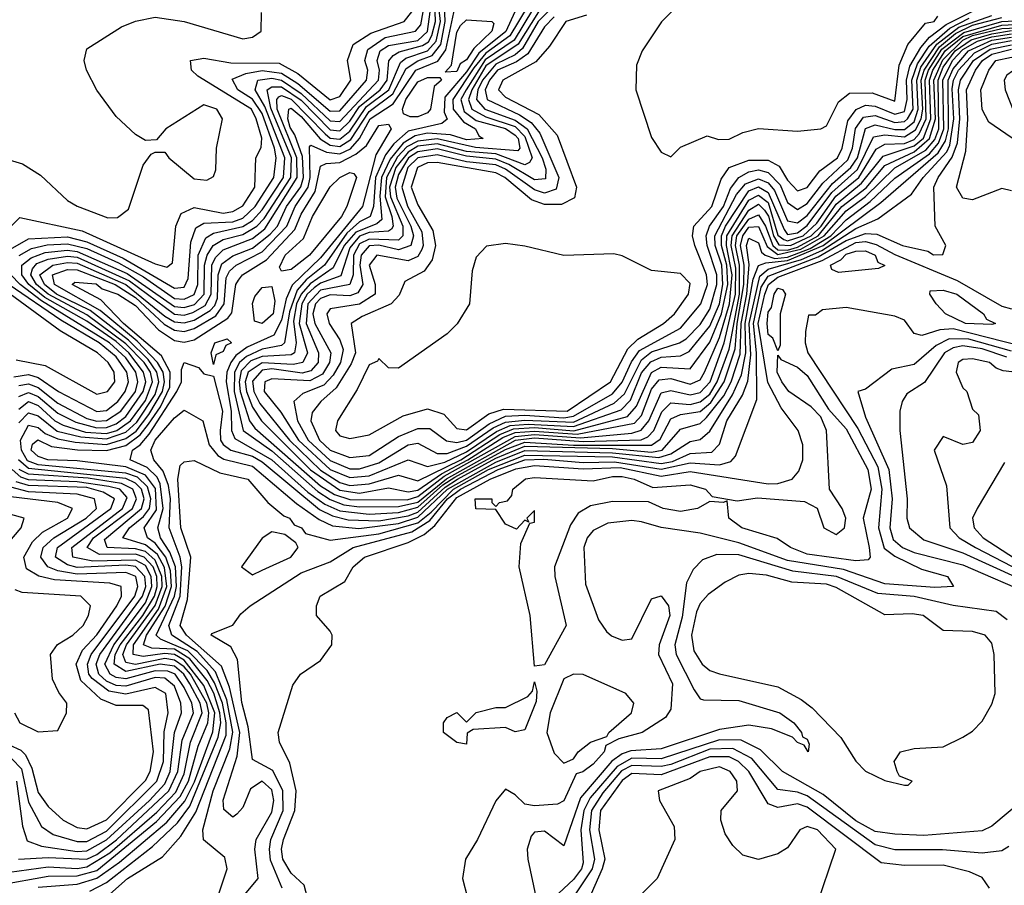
# Model space of a CAD drawing. Header units: inches. Extents: x 2348341 to 2479810, y 460419 to 613669.
# Tile 611 of 656: x 2444632 to 2446655, y 572196 to 573974. Entities that reach past the tile are written whole.
import ezdxf

# ---------------------------------------------------------------- set-up
doc = ezdxf.new("R2010")
doc.units = ezdxf.units.IN
doc.header["$MEASUREMENT"] = 0
doc.layers.add('C4547', color=7, linetype='Continuous')

msp = doc.modelspace()

# ---------------------------------------------------------------- linework, layer by layer
at = {"layer": 'C4547', "color": 2}
for points, elevation in [([(2445796.7, 573983.3), (2445754, 573970), (2445720.7, 573919.3), (2445692.8, 573887.2), (2445624.7, 573850), (2445615.6, 573830), (2445630, 573814.6), (2445699, 573779), (2445736.5, 573736.5), (2445776.4, 573630), (2445771.8, 573608.2), (2445745.5, 573594.5), (2445710, 573594.1), (2445683.7, 573603.7), (2445628.8, 573650), (2445610, 573659.6), (2445490, 573680.4), (2445470, 573679.6), (2445449.1, 573670), (2445436, 573630), (2445450, 573593.4), (2445481.1, 573541.1), (2445486.1, 573510), (2445479.3, 573480.7), (2445462.7, 573457.3), (2445423.6, 573436.4), (2445411.7, 573408.3), (2445395.3, 573390), (2445335.4, 573364.6), (2445313.1, 573350), (2445322, 573290), (2445312.9, 573267.1), (2445281.9, 573218.1), (2445250.3, 573190), (2445232.9, 573167.1), (2445230.3, 573149.8), (2445247.8, 573110), (2445270, 573089.6), (2445310, 573074.4), (2445350, 573078.7), (2445410, 573117.6), (2445450, 573134.4), (2445474.4, 573134.4), (2445509, 573109), (2445530, 573105.3), (2445550, 573110.6), (2445596.4, 573143.6), (2445630, 573159.3), (2445670, 573161.6), (2445750, 573156), (2445770, 573159.6), (2445850, 573205.7), (2445870, 573229.3), (2445888.9, 573271.1), (2445905.7, 573294.3), (2445990, 573340.6), (2446031.7, 573390), (2446045.6, 573430), (2446043.4, 573450), (2446019.4, 573510), (2446014.8, 573530), (2446017.2, 573550), (2446054.3, 573590), (2446073.5, 573646.5), (2446089.9, 573670.1), (2446130, 573685.5), (2446170, 573685.3), (2446192.8, 573672.8), (2446210, 573644.6), (2446230, 573622.7), (2446250, 573629.2), (2446276.5, 573663.5), (2446312.7, 573690), (2446322.2, 573710), (2446333.9, 573766.1), (2446350.8, 573789.2), (2446370, 573798.1), (2446390, 573796.1), (2446430, 573779.6), (2446450, 573785.4), (2446455.8, 573810), (2446454, 573850), (2446461.4, 573878.6), (2446483.5, 573916.5), (2446501.9, 573938.1), (2446535.8, 573964.1), (2446650, 574022)], 66), ([(2444630, 573173.7), (2444650, 573189.5), (2444670, 573181.4), (2444703.7, 573150), (2444721, 573141), (2444767, 573127), (2444810, 573124.3), (2444831.1, 573130), (2444859.3, 573150), (2444890, 573191.9), (2444904.8, 573230), (2444900.3, 573250), (2444887.2, 573270), (2444850, 573308.3), (2444770, 573367.4), (2444689.9, 573410), (2444666.1, 573430), (2444654.5, 573450), (2444657.7, 573462.3), (2444666.7, 573473.3), (2444690, 573482.3), (2444730, 573488.2), (2444750, 573485.9), (2444857.6, 573437.6), (2444950, 573369.3), (2444970, 573367.3), (2444987.8, 573372.2), (2445012.9, 573387.1), (2445025.5, 573410), (2445026.5, 573470), (2445034.2, 573485.8), (2445050, 573501), (2445110, 573524.2), (2445135.7, 573544.3), (2445202.2, 573650), (2445201.5, 573690), (2445161.2, 573790), (2445160.2, 573810), (2445164.4, 573815.6), (2445170, 573818.3), (2445190, 573810.4), (2445259.2, 573739.2), (2445270, 573730.9), (2445290, 573728.6), (2445310, 573744.6), (2445344.7, 573795.3), (2445390.2, 573829.8), (2445414.2, 573885.8), (2445425.3, 573894.7), (2445470.2, 573909.8), (2445487.4, 573930), (2445496.6, 573970), (2445491.6, 574011.6)], 50), ([(2444630, 573146), (2444650, 573166.5), (2444670, 573160.1), (2444708.7, 573128.7), (2444757.3, 573117.3), (2444810, 573113.3), (2444850, 573126.8), (2444872.6, 573147.4), (2444910, 573204.2), (2444917.5, 573230), (2444913.8, 573250), (2444895.8, 573275.8), (2444855.6, 573315.6), (2444776.3, 573376.3), (2444707.7, 573410), (2444682.7, 573430), (2444673.3, 573450), (2444699.7, 573470), (2444730, 573475.5), (2444750, 573473.9), (2444850.2, 573430.2), (2444930, 573364.7), (2444950, 573353.3), (2444970, 573351.3), (2444990, 573356.9), (2445023.1, 573376.9), (2445032.9, 573387.1), (2445038, 573402), (2445039.3, 573450), (2445047.4, 573472.6), (2445070, 573489), (2445110, 573504.6), (2445146.8, 573533.2), (2445161.6, 573550), (2445180.1, 573590), (2445209.2, 573630.8), (2445215.3, 573650), (2445213, 573693), (2445197.5, 573737.5), (2445187.3, 573752.7), (2445183, 573770), (2445185.1, 573790), (2445190, 573792), (2445210, 573775.2), (2445249.1, 573729.1), (2445270, 573716), (2445290, 573713.5), (2445312.4, 573727.6), (2445350, 573785.5), (2445398.4, 573821.6), (2445426.2, 573873.8), (2445450, 573889.3), (2445479.4, 573900.6), (2445497.4, 573922.6), (2445506.5, 573970), (2445505.1, 574005.1)], 46), ([(2444670, 572192.5), (2444750, 572198.1), (2444790, 572210.5), (2444836.7, 572243.3), (2444934.2, 572325.8), (2444971.2, 572368.8), (2444991.2, 572408.8), (2445028.7, 572511.3), (2445032.5, 572550), (2445010, 572606.7), (2444970, 572658.4), (2444950, 572669.9), (2444930, 572672.4), (2444885.7, 572665.7), (2444864.9, 572670), (2444865.6, 572690), (2444916.7, 572763.3), (2444934.2, 572810), (2444929.1, 572849.1), (2444915.2, 572875.2), (2444890, 572895.4), (2444843.5, 572910), (2444857.7, 572930), (2444886.5, 572953.5), (2444898.4, 572970), (2444901.3, 572990), (2444894.4, 573014.4), (2444874, 573034), (2444850, 573042.4), (2444670, 573059.5), (2444647.9, 573067.9), (2444635.6, 573090), (2444633.6, 573110), (2444650, 573140.9), (2444670, 573136.4), (2444684.3, 573124.3), (2444710, 573113.1), (2444746, 573106), (2444810, 573101.7), (2444850, 573113.9), (2444871, 573129), (2444896.9, 573163.1), (2444924.9, 573210), (2444929.6, 573230), (2444926.7, 573250), (2444915.1, 573270), (2444873.3, 573313.3), (2444796.9, 573376.9), (2444703, 573430), (2444699.4, 573450), (2444730, 573460.5), (2444750, 573459.9), (2444827.9, 573430), (2444870, 573403.2), (2444928.7, 573348.7), (2444950, 573336.2), (2444970, 573333.3), (2444990, 573339.4), (2445034.6, 573365.4), (2445051.9, 573390), (2445056.2, 573443.8), (2445062.7, 573457.3), (2445076.8, 573470), (2445130, 573496.9), (2445180.9, 573550), (2445197.9, 573590), (2445224.7, 573630), (2445228.6, 573650), (2445227.2, 573712.8), (2445230, 573716.5), (2445262, 573702), (2445290, 573698.2), (2445311.3, 573708.7), (2445329.9, 573730), (2445351.9, 573770), (2445399, 573801), (2445445.6, 573870), (2445491, 573889), (2445507.8, 573912.2), (2445530, 574018)], 42), ([(2445676.8, 574003.1), (2445639.1, 573940.9), (2445590, 573905), (2445565.2, 573874.8), (2445521.8, 573810), (2445522.8, 573790), (2445544, 573764), (2445568.2, 573750), (2445575.1, 573735.1), (2445584, 573730), (2445550, 573727.1), (2445517.4, 573737.4), (2445470, 573740.7), (2445444.7, 573735.3), (2445419.9, 573720.1), (2445392.8, 573687.2), (2445375, 573650), (2445371.6, 573611.6), (2445376.2, 573563.8), (2445365.5, 573554.5), (2445322.7, 573537.3), (2445298.7, 573510), (2445275.8, 573464.2), (2445228.4, 573431.6), (2445210, 573410), (2445200.8, 573390), (2445194.6, 573354.6), (2445199.6, 573310), (2445196.8, 573290), (2445190, 573285.7), (2445130, 573282.4), (2445107, 573273.1), (2445087.2, 573252.8), (2445082.6, 573230), (2445085.1, 573210), (2445104.3, 573150), (2445115, 573135), (2445250, 573016.7), (2445278.8, 572998.8), (2445310, 572988.4), (2445427.9, 572987.9), (2445450, 572994.6), (2445503.9, 573036.1), (2445650, 573117.9), (2445690, 573121.9), (2445784.6, 573115.4), (2445890, 573124.7), (2445909.2, 573130.8), (2445924.6, 573150), (2445950, 573207.5), (2445970, 573212.6), (2446010, 573203.3), (2446030, 573208.2), (2446050.7, 573230), (2446079.8, 573310), (2446102.6, 573410), (2446103.3, 573463.3), (2446094, 573510), (2446095.8, 573530), (2446130, 573582.8), (2446150, 573594.9), (2446162.6, 573582.6), (2446170.6, 573570.6), (2446180.7, 573530), (2446191.8, 573511.8), (2446215.8, 573510), (2446258.3, 573530), (2446279, 573550), (2446310, 573595.3), (2446362.1, 573637.9), (2446406.1, 573693.9), (2446470, 573715), (2446489.3, 573730.7), (2446504.2, 573770), (2446501.6, 573850), (2446508.4, 573870), (2446533.7, 573910), (2446570, 573939.3), (2446650, 573962.8), (2446730, 573966.5)], 46), ([(2444554.7, 573470), (2444650, 573523.9), (2444730, 573527.6), (2444770, 573517.8), (2444844.3, 573484.3), (2444950, 573422.5), (2444970, 573424.8), (2444977.7, 573442.3), (2444983.2, 573516.8), (2444993.4, 573546.6), (2445010, 573556.1), (2445070, 573558.8), (2445090, 573566.5), (2445115.9, 573590), (2445154.1, 573650), (2445158.8, 573690), (2445155.6, 573710), (2445130, 573781.3), (2445110, 573810.5), (2445080.3, 573830), (2445068.5, 573851.5), (2445096.7, 573863.3), (2445130, 573869.3), (2445170, 573864), (2445203.2, 573843.1), (2445270, 573786), (2445290, 573786.8), (2445344.7, 573850), (2445346.9, 573870), (2445341.2, 573890), (2445347, 573913), (2445382.9, 573937.1), (2445445.4, 573950), (2445456.4, 573963.6), (2445461.2, 573990)], 62), ([(2444590, 573527.1), (2444632.3, 573567.7), (2444760, 573540), (2444910, 573472.7), (2444934.1, 573465.9), (2444945.6, 573474.4), (2444952.9, 573550), (2444963.9, 573576.1), (2444990, 573588.4), (2445050, 573576.3), (2445070, 573580.1), (2445090, 573591.5), (2445115.3, 573630), (2445116.9, 573690), (2445128.3, 573711.7), (2445129.7, 573730.3), (2445117.9, 573770), (2445108.1, 573790), (2444997.8, 573857.8), (2444984.5, 573870), (2444982.7, 573890), (2445010, 573894.7), (2445065.5, 573885.5), (2445164.7, 573884.7), (2445203.5, 573863.5), (2445270, 573809.5), (2445290, 573815.8), (2445312.4, 573850), (2445305.7, 573890), (2445317.2, 573922.8), (2445353.7, 573946.3), (2445422, 573970), (2445438, 573990)], 66), ([(2444610, 573686.4), (2444637.8, 573677.7), (2444674.3, 573654.3), (2444730, 573602.8), (2444750, 573590.8), (2444812.9, 573567.1), (2444832.5, 573567.5), (2444855.5, 573584.5), (2444885.2, 573674.8), (2444902, 573698), (2444910, 573702), (2444930, 573702), (2444938, 573690), (2444990, 573647.3), (2445016, 573644), (2445030, 573652), (2445034.8, 573665.2), (2445036, 573710), (2445048.7, 573770), (2445037.2, 573790), (2445010, 573799), (2444932, 573750), (2444912.7, 573727.3), (2444890, 573726), (2444870, 573738), (2444830, 573775.3), (2444790, 573829), (2444769.2, 573870), (2444764, 573890), (2444770, 573914), (2444840.9, 573959.1), (2444870, 573970.8), (2444910, 573979.1), (2444970, 573970.4), (2445090, 573934.8), (2445110, 573938), (2445128, 573950), (2445128.9, 573988.9)], 70), ([(2444630, 573200.1), (2444650, 573208.2), (2444670, 573200.3), (2444710, 573165.5), (2444747.2, 573147.2), (2444790, 573135.8), (2444810, 573136.6), (2444830, 573143.9), (2444850, 573158.8), (2444885.8, 573210), (2444891, 573230), (2444886.1, 573250), (2444855.7, 573290), (2444830, 573312.8), (2444770, 573354.7), (2444683.5, 573403.5), (2444650.7, 573430), (2444636, 573450), (2444635.9, 573470), (2444655.2, 573484.8), (2444684.3, 573495.7), (2444730, 573500.5), (2444750, 573497.8), (2444852.5, 573452.5), (2444950, 573384.7), (2444970, 573382.8), (2444990.9, 573389.1), (2445010.7, 573410), (2445011.4, 573470), (2445016.9, 573490), (2445029.2, 573510), (2445050, 573522.1), (2445090, 573532.5), (2445119, 573550), (2445134.3, 573565.7), (2445189.2, 573650), (2445190.2, 573690), (2445147.7, 573792.3), (2445140.2, 573830), (2445150, 573836.3), (2445170, 573835.9), (2445210, 573808.3), (2445270, 573747.6), (2445290, 573745.7), (2445310, 573765.4), (2445330, 573795.3), (2445372.6, 573830), (2445387.2, 573850), (2445390.4, 573889.6), (2445399.4, 573900.6), (2445411.8, 573908.2), (2445459.4, 573920.6), (2445471.8, 573928.2), (2445478.8, 573941.2), (2445486.3, 573970), (2445485.9, 573990)], 54), ([(2444630.3, 573489.7), (2444656.2, 573503.8), (2444688.4, 573511.6), (2444730, 573513.3), (2444770, 573503.7), (2444834.5, 573474.5), (2444886, 573446), (2444950, 573401.6), (2444970, 573400.1), (2444990, 573409.6), (2444998.1, 573430), (2444998.8, 573490), (2445014.4, 573525.6), (2445030, 573535.4), (2445090, 573548.9), (2445110, 573561.8), (2445130, 573583.3), (2445173.8, 573650), (2445176.7, 573690), (2445135.5, 573795.5), (2445115.4, 573830), (2445121.4, 573850), (2445150, 573854.1), (2445170, 573849.7), (2445210, 573822.1), (2445270, 573765.9), (2445290, 573765.1), (2445369.3, 573850), (2445370.9, 573870), (2445366.2, 573890), (2445372.9, 573910), (2445390, 573920.8), (2445450, 573931.1), (2445470.2, 573949.8), (2445475.1, 573990)], 58), ([(2445649.3, 573990), (2445630.7, 573949.3), (2445575.1, 573904.9), (2445550, 573867), (2445505.3, 573814.7), (2445503.9, 573783.9), (2445510, 573769.6), (2445499.6, 573760.4), (2445430, 573744.9), (2445400.8, 573719.2), (2445383.8, 573696.2), (2445363.2, 573650), (2445358.7, 573590), (2445351.7, 573570), (2445330, 573558.8), (2445304.4, 573535.6), (2445258.2, 573470), (2445220.4, 573439.6), (2445201.7, 573418.2), (2445186, 573374), (2445175.9, 573310), (2445170, 573305), (2445130, 573296.9), (2445097.9, 573282.2), (2445083.7, 573270), (2445073, 573250), (2445072.8, 573210), (2445090.9, 573130), (2445150, 573088.3), (2445244.6, 573004.6), (2445270, 572988.2), (2445297.7, 572977.7), (2445330, 572973.2), (2445410, 572974.1), (2445450, 572983.3), (2445509, 573031), (2445650.7, 573110), (2445690, 573114.9), (2445790, 573107.7), (2445908.7, 573111.3), (2445922.8, 573117.2), (2445935.2, 573130), (2445951.3, 573168.7), (2445970, 573187.2), (2446010, 573183.8), (2446030, 573189.1), (2446050, 573204.9), (2446065.5, 573230), (2446090, 573296.9), (2446111.1, 573410), (2446111.4, 573470), (2446103.1, 573510), (2446105.9, 573530), (2446130, 573564.4), (2446150, 573573.4), (2446164.5, 573550), (2446179.6, 573510), (2446190, 573501.4), (2446210, 573500.8), (2446230, 573506.4), (2446272.5, 573530), (2446321.3, 573590), (2446371.3, 573628.7), (2446410, 573674.6), (2446470, 573702.3), (2446501.7, 573730), (2446513.6, 573770), (2446510.2, 573850), (2446528.7, 573891.3), (2446570, 573931.6), (2446590, 573941.1), (2446650, 573955.7), (2446730, 573958.9)], 42), ([(2445685.6, 573994.4), (2445648.2, 573931.8), (2445588.6, 573891.4), (2445549, 573830), (2445538.3, 573810), (2445545.1, 573785.1), (2445570, 573767), (2445630, 573750.7), (2445650, 573736.8), (2445655.9, 573730), (2445659.8, 573710), (2445655.5, 573704.5), (2445568.7, 573711.3), (2445490, 573729), (2445450, 573724.7), (2445427.3, 573712.7), (2445407.9, 573692.1), (2445385.4, 573650), (2445382.7, 573610), (2445396.7, 573570), (2445399.5, 573550), (2445396.1, 573543.9), (2445390, 573539.5), (2445350, 573536.8), (2445330, 573529.1), (2445310, 573505.2), (2445291.9, 573448.1), (2445250, 573432.7), (2445236.7, 573423.3), (2445222.8, 573410), (2445211.6, 573390), (2445206.2, 573350), (2445223.1, 573290), (2445213.8, 573270), (2445194, 573266), (2445130, 573269.2), (2445101.1, 573250), (2445095.3, 573230), (2445098.2, 573210), (2445110, 573178.4), (2445128.8, 573150), (2445229.6, 573049.6), (2445290, 573007.9), (2445330, 573001.7), (2445390, 573012.3), (2445430, 573004.4), (2445450, 573007.5), (2445498.5, 573041.5), (2445553, 573070), (2445624.4, 573115.6), (2445650, 573126), (2445690, 573128.8), (2445777.2, 573122.8), (2445895, 573145), (2445910, 573161.1), (2445930, 573215.2), (2445945.9, 573234.1), (2445970, 573237), (2446010, 573225.4), (2446030, 573234), (2446039.1, 573250), (2446070, 573321.2), (2446090.8, 573390), (2446095.7, 573450), (2446084.4, 573510), (2446085.2, 573530), (2446130, 573602.9), (2446150, 573613.5), (2446170, 573598.2), (2446190, 573531.2), (2446202.3, 573522.3), (2446210, 573519.5), (2446242.2, 573530), (2446270, 573555.7), (2446308.8, 573611.2), (2446356.4, 573650), (2446391.9, 573708.1), (2446410, 573718.3), (2446450, 573719.7), (2446470, 573728.1), (2446480.6, 573739.4), (2446494.5, 573770), (2446493, 573850), (2446499.5, 573870), (2446526.8, 573913.2), (2446572.1, 573947.9), (2446650, 573969.9), (2446730, 573974.4)], 50), ([(2445698.1, 573990), (2445656.5, 573923.5), (2445590, 573879.1), (2445560.9, 573830), (2445554.2, 573810), (2445561.2, 573790), (2445590, 573774.1), (2445650, 573754.6), (2445670, 573734.3), (2445685, 573690), (2445679.6, 573680.4), (2445670, 573675.6), (2445610, 573698.3), (2445550, 573703.5), (2445490, 573719), (2445450, 573713.8), (2445430, 573702.1), (2445404.9, 573670), (2445392.1, 573630), (2445393.9, 573610), (2445419.2, 573550), (2445419.5, 573530), (2445410, 573521.3), (2445350, 573523.4), (2445330, 573513.5), (2445317.5, 573490), (2445317.1, 573450), (2445310.1, 573430), (2445250, 573418.5), (2445223.7, 573390), (2445220.3, 573350), (2445246, 573290), (2445245.3, 573270), (2445230, 573252.9), (2445212, 573248), (2445150, 573256.5), (2445130, 573253.8), (2445110, 573231.8), (2445112.6, 573210), (2445125.5, 573185.5), (2445185.9, 573110), (2445250, 573048.5), (2445290, 573023.2), (2445310, 573017.4), (2445350, 573020.3), (2445410, 573038.3), (2445450, 573026.5), (2445538.4, 573070), (2445618.3, 573121.7), (2445646.6, 573133.4), (2445690, 573136), (2445770.3, 573129.7), (2445880.8, 573159.2), (2445899.6, 573180.4), (2445930, 573249.4), (2445950, 573260.4), (2446010, 573256.9), (2446050, 573311.8), (2446074.4, 573370), (2446086.9, 573430), (2446085.3, 573470), (2446074.3, 573510), (2446074.1, 573530), (2446082.1, 573550), (2446130, 573622.5), (2446150, 573630.5), (2446170, 573619.1), (2446202.7, 573542.7), (2446210, 573532.7), (2446230, 573536.1), (2446250, 573551.1), (2446301, 573619), (2446353.6, 573666.4), (2446386.5, 573733.5), (2446410, 573737.3), (2446450, 573733.5), (2446472.5, 573747.5), (2446484.2, 573770), (2446488, 573790), (2446484.2, 573850), (2446490.6, 573870), (2446521.8, 573918.2), (2446554.7, 573945.3), (2446590, 573962.5), (2446650, 573978.7)], 54), ([(2445717.5, 573990), (2445697.4, 573970), (2445665.2, 573914.8), (2445650, 573901.8), (2445610, 573882.8), (2445583, 573850), (2445573.4, 573830), (2445570.6, 573810), (2445587.9, 573790), (2445650, 573767.5), (2445674.6, 573750), (2445705.8, 573690), (2445713, 573667), (2445712.7, 573647.3), (2445690, 573644.9), (2445636.8, 573676.8), (2445610, 573687.3), (2445550, 573693.7), (2445490, 573708.7), (2445450, 573702.3), (2445430.6, 573690), (2445410, 573655.9), (2445403.5, 573630), (2445407, 573607), (2445435.9, 573550), (2445441, 573530), (2445435.9, 573510), (2445410, 573501), (2445370, 573510.6), (2445350, 573509.2), (2445333.4, 573490), (2445331, 573470), (2445336.8, 573430), (2445327, 573413), (2445310, 573406.5), (2445270, 573408.8), (2445250, 573401.2), (2445239.6, 573390), (2445234.4, 573370), (2445238.3, 573350), (2445271.5, 573290), (2445268.4, 573270), (2445254.2, 573245.8), (2445228, 573232), (2445150, 573236.5), (2445135.6, 573230), (2445134.5, 573210), (2445168.1, 573168.1), (2445204.5, 573110), (2445270, 573050.1), (2445310, 573033.3), (2445350, 573037.2), (2445430, 573070.2), (2445470, 573056.3), (2445505.4, 573065.4), (2445550, 573086.3), (2445611.9, 573128.1), (2445639.9, 573140.1), (2445676.6, 573143.4), (2445770, 573138.5), (2445867.7, 573172.3), (2445887.3, 573192.7), (2445910, 573248.4), (2445928.6, 573271.4), (2445950, 573280.6), (2445990, 573283.2), (2446007.9, 573292.1), (2446050, 573344.6), (2446070, 573390.2), (2446076.8, 573430), (2446074.9, 573470), (2446061.4, 573510), (2446060.5, 573530), (2446105.2, 573614.8), (2446123.1, 573636.9), (2446150, 573647.2), (2446170, 573639.1), (2446183.3, 573623.3), (2446210, 573561), (2446230, 573556.4), (2446250, 573571.9), (2446302.3, 573637.7), (2446339.9, 573670), (2446353.4, 573690), (2446370, 573750.1), (2446390, 573758.2), (2446430, 573748.2), (2446450, 573748.6), (2446470, 573763.9), (2446478.4, 573790), (2446475.4, 573850), (2446483.9, 573876.1), (2446516.4, 573923.6), (2446561.7, 573958.3), (2446630, 573982.5)], 58), ([(2445730, 573979.9), (2445710, 573958.9), (2445676, 573904), (2445652.7, 573887.3), (2445613.7, 573870), (2445597.2, 573850), (2445588.2, 573830), (2445592.8, 573810), (2445658.7, 573778.7), (2445682.7, 573762.7), (2445700.8, 573740.8), (2445739.8, 573650), (2445734.4, 573625.6), (2445710, 573617.9), (2445690, 573624.5), (2445630, 573666.9), (2445610, 573675.7), (2445550, 573681.9), (2445490, 573696.6), (2445450, 573690.5), (2445429.1, 573670), (2445416.9, 573630), (2445428.8, 573591.2), (2445457.9, 573537.9), (2445461.2, 573510), (2445458.2, 573501.8), (2445450, 573487.8), (2445430, 573478.8), (2445365.7, 573490), (2445350.2, 573470), (2445362, 573430), (2445362.2, 573410), (2445330.1, 573389.9), (2445270, 573379.7), (2445263.2, 573370), (2445267.6, 573350), (2445290, 573316.5), (2445296.4, 573296.4), (2445291.2, 573270), (2445276, 573244), (2445256.5, 573223.5), (2445213.8, 573206.2), (2445195.3, 573190), (2445202.9, 573150), (2445224.8, 573110), (2445270, 573068.3), (2445310, 573051.7), (2445330, 573051.2), (2445370, 573063.8), (2445430, 573100.5), (2445450, 573104.1), (2445490, 573082.7), (2445510, 573082.8), (2445550, 573097.7), (2445604.6, 573135.4), (2445630, 573147.4), (2445670, 573151.3), (2445770, 573147.4), (2445853.8, 573186.2), (2445874.8, 573205.2), (2445910, 573275.3), (2445930, 573291.9), (2445988, 573310), (2446001.4, 573318.6), (2446030, 573347.7), (2446050, 573379.2), (2446064.4, 573430), (2446064.5, 573450), (2446044.9, 573510), (2446042.8, 573530), (2446049.2, 573550), (2446078.5, 573590), (2446092.6, 573627.4), (2446109.9, 573650.1), (2446130, 573661.2), (2446150, 573665.4), (2446170, 573660.1), (2446194.4, 573634.4), (2446210, 573598.2), (2446230, 573584), (2446250, 573596.3), (2446282.2, 573637.8), (2446334, 573686), (2446343, 573710), (2446349.6, 573750.4), (2446366.2, 573773.8), (2446390, 573776.9), (2446430, 573762.6), (2446450, 573764.5), (2446456.6, 573770), (2446468, 573790), (2446465.6, 573850), (2446476.9, 573883.1), (2446500.6, 573919.4), (2446543.3, 573956.7), (2446582.8, 573977.2)], 62), ([(2445971.3, 573990), (2445950.7, 573969.3), (2445911.3, 573910), (2445899.6, 573880.4), (2445898, 573830), (2445930, 573732), (2445950, 573702), (2445970, 573692), (2445990, 573712), (2446044.7, 573735.3), (2446068, 573728), (2446090, 573728.2), (2446118, 573742), (2446150, 573750.6), (2446230, 573744.9), (2446278, 573750), (2446290, 573756), (2446314.5, 573805.5), (2446336.9, 573823.1), (2446384, 573824), (2446430, 573806.7), (2446439.3, 573880.7), (2446457, 573923), (2446493.3, 573966.7), (2446511.2, 573970), (2446518.7, 573981.3)], 70), ([(2444775.8, 572184.2), (2444810, 572202), (2444904.4, 572275.6), (2444955.8, 572324.2), (2444981.4, 572358.6), (2445039.9, 572500.1), (2445044.9, 572530), (2445042.9, 572550), (2445030.5, 572590.5), (2445016.7, 572616.7), (2444981.2, 572661.2), (2444950, 572680.8), (2444903.2, 572683.2), (2444885.9, 572690), (2444892.3, 572710), (2444930.8, 572769.2), (2444943.8, 572810), (2444942, 572842), (2444932, 572870), (2444910, 572898.5), (2444894.3, 572910), (2444887.5, 572930), (2444912.6, 572967.4), (2444910.7, 573010.7), (2444890, 573038.5), (2444850, 573055.2), (2444750, 573068.2), (2444689.4, 573070), (2444670, 573076.5), (2444655, 573090), (2444657.7, 573102.3), (2444669.2, 573110.8), (2444697.2, 573097.2), (2444750.4, 573090.4), (2444810, 573089.2), (2444850, 573099.5), (2444879, 573121), (2444896.7, 573143.3), (2444921, 573179), (2444940.5, 573219.5), (2444941.2, 573250), (2444923.3, 573283.3), (2444844.9, 573350), (2444798.2, 573398.2), (2444739.7, 573430), (2444745.3, 573434.7), (2444788.7, 573431.3), (2444801.3, 573421.3), (2444833.4, 573410), (2444870, 573386.7), (2444917.2, 573337.2), (2444950, 573315.3), (2444970, 573311.3), (2444990, 573316.3), (2445059.4, 573360.6), (2445068, 573372), (2445075.7, 573430), (2445081.2, 573438.8), (2445089.9, 573450.1), (2445139, 573481), (2445197.1, 573542.9), (2445210, 573574.2), (2445238.9, 573621.1), (2445250, 573672.9), (2445261.8, 573678.2), (2445290, 573680.4), (2445322.5, 573697.5), (2445344.6, 573715.4), (2445370, 573756.9), (2445390, 573759.3), (2445395.3, 573750), (2445363.6, 573696.4), (2445336.6, 573590), (2445250, 573484.6), (2445191.6, 573428.4), (2445179.1, 573400.9), (2445170, 573356.9), (2445154.2, 573325.8), (2445099, 573301), (2445076.1, 573283.9), (2445065.7, 573270), (2445057.4, 573250), (2445056, 573230), (2445066.6, 573170), (2445067.3, 573130), (2445073.7, 573113.7), (2445150, 573070.1), (2445223.8, 573003.8), (2445258.8, 572978.8), (2445290, 572965.2), (2445350, 572958.1), (2445410, 572961.9), (2445450, 572972.9), (2445501.6, 573018.4), (2445526, 573034), (2445630, 573091.2), (2445670, 573106.3), (2445770, 573100), (2445930, 573100.3), (2445947.9, 573112.1), (2445970, 573154), (2445990, 573162.8), (2446030, 573169.5), (2446052.1, 573187.9), (2446079.8, 573230), (2446102.3, 573297.7), (2446106.3, 573350), (2446120.2, 573430), (2446120.9, 573470), (2446113.1, 573510), (2446118.1, 573530), (2446130, 573547.6), (2446150, 573549.4), (2446167.8, 573507.8), (2446190, 573491.3), (2446237.4, 573502.6), (2446285.4, 573530), (2446330, 573581.5), (2446370, 573610.5), (2446430, 573669.6), (2446494.2, 573705.8), (2446512.5, 573727.5), (2446520.8, 573750), (2446519.6, 573850), (2446530, 573876.5), (2446554.3, 573910), (2446587.3, 573932.7), (2446630, 573945), (2446670, 573951.4)], 38), ([(2444798.5, 572161.5), (2444853.5, 572210), (2444925.4, 572254.6), (2444963.1, 572296.9), (2444993.8, 572346.2), (2445055.9, 572504.1), (2445056.3, 572530), (2445048.2, 572570), (2445032, 572612), (2445017, 572637), (2444977.5, 572677.5), (2444921.3, 572701.3), (2444912.1, 572710), (2444949.7, 572790), (2444953.8, 572810), (2444951.9, 572850), (2444940.5, 572880.5), (2444921.4, 572910), (2444915.8, 572930), (2444926.6, 572970), (2444920.5, 573020.5), (2444914.1, 573034.1), (2444894, 573054), (2444859.1, 573070), (2444863.5, 573090), (2444879.3, 573100.7), (2444897.7, 573122.3), (2444955, 573210), (2444964.1, 573230), (2444964.4, 573255.6), (2444969.6, 573270), (2444999.5, 573259.5), (2445010, 573246.8), (2445030, 573242), (2445048.4, 573170), (2445043.9, 573130), (2445044.5, 573110), (2445050, 573101.2), (2445066, 573090), (2445110, 573077.4), (2445130, 573065.8), (2445247.9, 572967.9), (2445274.6, 572954.6), (2445306.8, 572946.8), (2445370, 572944.8), (2445430, 572954.9), (2445450, 572962.6), (2445506, 573014), (2445531.2, 573030), (2445610, 573073.5), (2445670, 573097.8), (2445850, 573093.5), (2445930, 573085.5), (2445952.2, 573090), (2445990, 573132.7), (2446030, 573144.6), (2446043.1, 573156.9), (2446078.6, 573201.4), (2446094.2, 573230), (2446112.8, 573287.2), (2446114.6, 573350), (2446126.2, 573410), (2446131.1, 573471.1), (2446125.6, 573510), (2446130, 573524.9), (2446150, 573515.5), (2446156.5, 573496.5), (2446164.1, 573490), (2446183.6, 573483.6), (2446210, 573485.9), (2446256.2, 573503.8), (2446298.6, 573530), (2446330, 573563.1), (2446379.4, 573600.6), (2446430, 573648.4), (2446501.5, 573698.5), (2446519.8, 573720.2), (2446530.9, 573750), (2446529, 573850), (2446548.9, 573890), (2446570, 573912.5), (2446599.9, 573930), (2446630, 573938.4), (2446670, 573944.6)], 34), ([(2445035.9, 572164.1), (2445058, 572230), (2445053.3, 572253.3), (2445009.8, 572289.8), (2445007.8, 572310), (2445029.5, 572390), (2445063.9, 572476.1), (2445069.6, 572510.4), (2445057.3, 572577.3), (2445034.2, 572634.2), (2444996.3, 572676.3), (2444944.4, 572710), (2444938.1, 572730), (2444961.8, 572790), (2444964.8, 572850), (2444961.8, 572870), (2444939, 572930), (2444941.6, 572990), (2444937.5, 573017.5), (2444926.7, 573046.7), (2444907.7, 573070), (2444901.2, 573090), (2444910, 573110.2), (2444950, 573156.4), (2444970, 573172.2), (2445008, 573150), (2445020.9, 573100.9), (2445038.8, 573078.8), (2445051.5, 573071.5), (2445110, 573056.8), (2445200.5, 572980.5), (2445247.4, 572947.4), (2445274.7, 572934.7), (2445328.8, 572928.8), (2445410, 572939.4), (2445450, 572952.4), (2445510.9, 573010), (2445610, 573065.4), (2445670, 573089.3), (2445850, 573084.6), (2445945.5, 573074.5), (2445970, 573081.9), (2446010, 573107.5), (2446030, 573111.8), (2446050, 573128.9), (2446096.7, 573203.3), (2446115.4, 573244.6), (2446123.8, 573290), (2446122.6, 573350), (2446139.2, 573440.8), (2446150, 573468.7), (2446165.3, 573474.7), (2446210, 573479.1), (2446283.1, 573510), (2446401.4, 573598.6), (2446519.4, 573700.6), (2446534.8, 573725.2), (2446540.8, 573750), (2446539.8, 573850), (2446550, 573873.3), (2446581.7, 573910), (2446630, 573931.8), (2446670, 573937.8)], 30), ([(2445090, 572172.4), (2445122, 572210), (2445115.3, 572270), (2445117.8, 572290), (2445150, 572346.3), (2445154.1, 572370), (2445150, 572392.1), (2445130, 572409.8), (2445105.9, 572394.1), (2445090, 572356), (2445078, 572342), (2445070, 572336.2), (2445051.5, 572351.5), (2445050, 572370.8), (2445078.4, 572461.6), (2445083.9, 572510), (2445062.9, 572602.9), (2445046.4, 572646.4), (2444974.8, 572710), (2444961.6, 572730), (2444976.6, 572783.4), (2444983.4, 572870), (2444963, 572930), (2444956.8, 573030), (2444961.8, 573058.2), (2444970, 573066), (2444990, 573068.4), (2445043.1, 573043.1), (2445100.4, 573030), (2445142, 572982), (2445174.6, 572954.6), (2445186, 572950), (2445196.1, 572936.1), (2445210.7, 572930), (2445218.8, 572918.8), (2445270, 572904.7), (2445370, 572918), (2445450, 572940.8), (2445477.5, 572962.5), (2445523.2, 573010), (2445594.9, 573050), (2445670, 573079.6), (2445850, 573075.9), (2445950, 573062.5), (2445973.3, 573066.7), (2446010, 573083.1), (2446054.2, 573085.8), (2446070, 573102.4), (2446085.4, 573150), (2446117.3, 573202.7), (2446128.2, 573231.8), (2446134.7, 573285.3), (2446130.7, 573350), (2446153.2, 573446.8), (2446170, 573461.2), (2446238.5, 573481.5), (2446280.3, 573499.7), (2446350, 573544.9), (2446395.2, 573564.8), (2446464.4, 573615.6), (2446488.5, 573650), (2446537.2, 573702.8), (2446543.7, 573716.3), (2446551.8, 573770), (2446548.3, 573831.7), (2446551, 573850), (2446561.3, 573870), (2446593.9, 573906.1), (2446630, 573923.6), (2446670, 573931)], 26), ([(2445171, 572190), (2445147.4, 572247.4), (2445144.9, 572270), (2445147.9, 572290), (2445173.1, 572350), (2445172.7, 572390), (2445151.9, 572431.9), (2445110, 572454.5), (2445101.2, 572521.2), (2445088.2, 572571.8), (2445079.7, 572659.7), (2445066, 572686), (2445025.2, 572710), (2445026.8, 572713.2), (2445069.6, 572730.4), (2445086.3, 572753.7), (2445105.2, 572770), (2445210, 572838), (2445270, 572860.2), (2445317.4, 572890), (2445437.9, 572922.1), (2445474.8, 572945.2), (2445510.7, 572990), (2445537.6, 573010), (2445614.9, 573050), (2445669.6, 573069.6), (2445708.7, 573071.3), (2445790, 573064.1), (2445853.9, 573066.1), (2445950, 573050.9), (2446010, 573064), (2446070, 573059.5), (2446093.6, 573066.4), (2446102.6, 573077.4), (2446146.5, 573193.5), (2446146, 573290), (2446140.2, 573350), (2446155.7, 573424.3), (2446170, 573447.4), (2446273.1, 573486.9), (2446330, 573520.4), (2446370, 573534.6), (2446393.3, 573533.3), (2446446, 573510), (2446498.3, 573498.3), (2446510, 573490.8), (2446528.7, 573491.3), (2446535.3, 573510), (2446513.2, 573550), (2446510.8, 573630), (2446519.4, 573650), (2446548.4, 573691.6), (2446559.2, 573720.8), (2446563.9, 573770), (2446561.1, 573830), (2446565.3, 573850), (2446592.2, 573890), (2446626.6, 573913.4), (2446670, 573922.5)], 22), ([(2446670, 573622.7), (2446650, 573627), (2446590, 573604.2), (2446570, 573607.6), (2446556.9, 573630), (2446576.4, 573703.6), (2446580.4, 573770), (2446577.7, 573830), (2446595.8, 573870), (2446610.5, 573890), (2446630, 573902.9), (2446670, 573913.6)], 18), ([(2445223.5, 572170), (2445216.6, 572196.6), (2445190, 572221), (2445172.8, 572250), (2445169.9, 572270), (2445173.6, 572290), (2445197.4, 572350), (2445199.8, 572390), (2445186.6, 572446.6), (2445166, 572490), (2445162.7, 572510), (2445193.2, 572606.8), (2445208.7, 572630), (2445250, 572658), (2445273.2, 572690), (2445274, 572710), (2445270, 572718), (2445242, 572750), (2445242, 572770), (2445249, 572790), (2445299.7, 572820.3), (2445317.4, 572850), (2445340.7, 572870), (2445430, 572899.8), (2445463.3, 572916.7), (2445484.7, 572935.3), (2445530, 572992.5), (2445598.4, 573030), (2445651.3, 573051.3), (2445690, 573058.2), (2445790, 573051.6), (2445865.9, 573054.1), (2445950, 573036.6), (2446010, 573045.9), (2446170, 573020.9), (2446190, 573021), (2446219.6, 573030), (2446233.3, 573046.7), (2446241, 573070), (2446241, 573101), (2446231.6, 573130), (2446196.8, 573176.8), (2446169, 573229), (2446149.7, 573349.7), (2446163, 573410), (2446170.5, 573430), (2446190, 573444.9), (2446281, 573479), (2446350, 573516.5), (2446370, 573518.5), (2446392.2, 573512.2), (2446430, 573491.3), (2446558.2, 573438.2), (2446650, 573385.2), (2446670, 573380.3)], 18), ([(2444630, 573222.5), (2444650, 573226.1), (2444670, 573218.7), (2444710, 573186.4), (2444770, 573154.6), (2444790, 573149.4), (2444810, 573150.6), (2444839.6, 573170), (2444869.4, 573210), (2444874.8, 573230), (2444870.7, 573250), (2444850, 573279.5), (2444816.6, 573310), (2444676.7, 573396.7), (2444633, 573430), (2444613.5, 573450)], 58), ([(2444619.5, 573240.5), (2444650, 573245.2), (2444670, 573239.3), (2444711.5, 573210), (2444790, 573169.1), (2444810, 573171), (2444833.1, 573190), (2444848.4, 573210), (2444855.5, 573230), (2444852.2, 573250), (2444830, 573281.3), (2444795.2, 573310), (2444716.5, 573356.5), (2444610, 573429.5)], 62), ([(2444624.4, 573275.6), (2444684, 573264), (2444790, 573204.7), (2444812.1, 573210), (2444827.1, 573230), (2444825.6, 573250), (2444813.8, 573270), (2444791.6, 573290), (2444714.9, 573334.9), (2444612.3, 573410)], 66), ([(2446690, 573303.5), (2446550, 573338.7), (2446523, 573337), (2446485.6, 573325.6), (2446470, 573329.5), (2446450, 573357), (2446430, 573365.1), (2446330, 573382.9), (2446282, 573378), (2446267.3, 573367.3), (2446252.7, 573367.3), (2446246.7, 573333.3), (2446246.3, 573310), (2446251.8, 573290), (2446354.5, 573134.5), (2446395.7, 573055.7), (2446403.8, 573010), (2446396.6, 572930), (2446408.3, 572888.3), (2446430, 572872.1), (2446485.2, 572845.2), (2446538.8, 572830), (2446551, 572810), (2446512.6, 572807.4), (2446410, 572815.5), (2446324.6, 572844.6), (2446210, 572863.4), (2446110, 572899.6), (2446030, 572919), (2445950, 572930.7), (2445910, 572942.5), (2445890, 572945.3), (2445840.5, 572939.5), (2445810, 572924.8), (2445798.2, 572910), (2445791, 572890), (2445794.7, 572814.7), (2445821.2, 572741.2), (2445837.6, 572717.6), (2445848.2, 572708.2), (2445870, 572699.5), (2445890, 572702.4), (2445930, 572784.4), (2445950, 572790.3), (2445965.3, 572770), (2445968.1, 572750), (2445946, 572690), (2445944.9, 572670), (2445973.4, 572610), (2445970, 572558), (2445959.1, 572540.9), (2445911, 572510), (2445863.4, 572496.6), (2445836.7, 572483.3), (2445832.9, 572470), (2445810, 572445.1), (2445789.1, 572429.1), (2445775.2, 572424.8), (2445750, 572369.6), (2445737.3, 572362.7), (2445690, 572359.1), (2445670, 572362.4), (2445650, 572382), (2445630, 572393.3), (2445610, 572369.6), (2445572.3, 572290), (2445548.2, 572250), (2445542, 572210), (2445552.3, 572170)], 18), ([(2446670, 573293.1), (2446582.1, 573317.8), (2446541.9, 573318.1), (2446515.1, 573304.9), (2446470, 573265.6), (2446423.9, 573256.1), (2446370, 573215.3), (2446354, 573210), (2446370, 573157.3), (2446418.3, 573050), (2446424.7, 572990), (2446419.8, 572930), (2446426.6, 572906.6), (2446446.3, 572890), (2446470, 572879.5), (2446570, 572854.5), (2446719, 572790)], 22), ([(2446660.6, 573280.6), (2446610, 573298.1), (2446570, 573304), (2446550, 573300.2), (2446532.2, 573290), (2446491.1, 573228.9), (2446454.8, 573205.2), (2446445.3, 573190), (2446440.8, 573170), (2446440.3, 573130), (2446456, 572990), (2446455.3, 572950), (2446460.4, 572930), (2446490, 572905.8), (2446570, 572879.2), (2446686.1, 572826.1)], 26), ([(2446706.3, 573246.3), (2446653, 573253), (2446638.3, 573258.3), (2446625.2, 573270), (2446590, 573277.6), (2446570, 573276), (2446560.4, 573270), (2446556.3, 573250), (2446570, 573218), (2446578, 573210), (2446590, 573174), (2446602, 573162), (2446606, 573130), (2446590, 573105.2), (2446570, 573101.2), (2446530, 573118), (2446511.3, 573090), (2446536.4, 573016.4), (2446543.1, 572930), (2446562.3, 572910), (2446596.1, 572890), (2446690, 572841.1)], 30), ([(2444590, 572196.9), (2444690, 572214.5), (2444750, 572215.2), (2444790, 572226.8), (2444913.1, 572326.9), (2444961.8, 572378.2), (2444978.5, 572410), (2444998.4, 572481.6), (2445018.6, 572530), (2445020.4, 572550), (2445016, 572570), (2444982.6, 572630), (2444970, 572645.1), (2444950, 572658.5), (2444930, 572661.7), (2444870, 572649.3), (2444850, 572653.8), (2444843.5, 572670), (2444851.4, 572690), (2444910, 572770.6), (2444924.4, 572810), (2444923.8, 572830), (2444910, 572863.9), (2444890, 572881.5), (2444870, 572887.4), (2444811.6, 572890), (2444806, 572906), (2444882.1, 572970), (2444887.6, 572990), (2444881.9, 573010), (2444870, 573021.7), (2444850, 573031.6), (2444650, 573052.1), (2444629.4, 573070)], 46), ([(2444590, 572220.5), (2444690, 572233.9), (2444750, 572230.9), (2444770, 572234), (2444817.3, 572262.7), (2444913.7, 572346.3), (2444952.8, 572387.2), (2444970, 572424.9), (2444983.1, 572490), (2445006.8, 572550), (2445002.3, 572570), (2444981.2, 572610), (2444969, 572630), (2444950, 572646.2), (2444920.5, 572650), (2444850, 572634.9), (2444825.6, 572650), (2444827.7, 572670), (2444838.5, 572690), (2444885, 572750), (2444908.8, 572790), (2444914.3, 572810), (2444913.5, 572830), (2444905.9, 572850), (2444887.4, 572870), (2444870, 572876.1), (2444795.8, 572875.8), (2444770.6, 572890), (2444783.2, 572910), (2444863.9, 572970), (2444871.9, 572990), (2444864.5, 573010), (2444841.2, 573021.2), (2444772.5, 573032.5), (2444650, 573040.4), (2444630.4, 573050.4)], 50), ([(2444629.5, 572249.5), (2444690, 572253.2), (2444770, 572249.7), (2444790, 572259.1), (2444830.6, 572289.4), (2444937.9, 572390), (2444956.7, 572430), (2444965.8, 572494.2), (2444988.7, 572550), (2444985.2, 572570), (2444970, 572602), (2444951.2, 572630), (2444936.1, 572636.1), (2444910, 572636.8), (2444850, 572619.9), (2444830, 572622.6), (2444817.5, 572630), (2444806.8, 572650), (2444825.4, 572690), (2444890, 572776.4), (2444903, 572810), (2444901.8, 572830), (2444890, 572852.7), (2444870, 572864), (2444781.9, 572861.9), (2444740.8, 572870), (2444738.7, 572890), (2444843.2, 572970), (2444852.3, 572992.3), (2444837.4, 573010), (2444815.2, 573015.2), (2444750, 573024.9), (2444650, 573029.1), (2444634.1, 573034), (2444616.4, 573050)], 54), ([(2446655.5, 573064.5), (2446599.5, 572970), (2446590.3, 572950), (2446593.4, 572930), (2446611.8, 572910), (2446690, 572858.8)], 34), ([(2444615.8, 572455.8), (2444635.1, 572435.1), (2444650, 572366.7), (2444676.6, 572316.6), (2444700.4, 572300.4), (2444750, 572285.8), (2444770, 572286.1), (2444810, 572307.4), (2444913.5, 572410), (2444927.3, 572450), (2444928.8, 572511.2), (2444937.2, 572550), (2444931.9, 572590), (2444910, 572602.4), (2444850, 572588.8), (2444814.6, 572594.6), (2444780.6, 572620.6), (2444774, 572630), (2444770.8, 572650), (2444778.5, 572670), (2444868.1, 572790), (2444874.2, 572810), (2444870.4, 572830), (2444850, 572838.2), (2444750, 572835), (2444710, 572841.7), (2444689.8, 572850), (2444675, 572870), (2444680.2, 572890), (2444701.6, 572910), (2444768.2, 572950), (2444789.8, 572970), (2444785.7, 572990), (2444750, 572999.5), (2444650, 573004), (2444613.8, 573013.8)], 62), ([(2444625.3, 572410), (2444637.3, 572317.3), (2444647.2, 572287.2), (2444676.2, 572276.2), (2444750, 572265.2), (2444770, 572266.7), (2444810, 572289.3), (2444898.3, 572370), (2444930, 572404.8), (2444940.9, 572430), (2444949.9, 572510.1), (2444964.3, 572550), (2444963.2, 572570), (2444950, 572605.1), (2444930, 572621.7), (2444910, 572622.7), (2444850, 572605.1), (2444830, 572606.2), (2444810, 572615.4), (2444794.6, 572630), (2444789, 572650), (2444796.6, 572670), (2444883.9, 572790), (2444890.8, 572810), (2444889, 572830), (2444870, 572850.9), (2444850, 572853.7), (2444750, 572848.6), (2444730, 572854.2), (2444705.2, 572870), (2444709.1, 572890), (2444819.2, 572970), (2444826.3, 572990), (2444803.4, 573003.4), (2444770, 573012.8), (2444650, 573017.3), (2444624.6, 573024.6)], 58), ([(2444610, 572484.8), (2444633.8, 572473.8), (2444643.8, 572463.8), (2444656.7, 572436.7), (2444670, 572387), (2444690, 572358), (2444721.3, 572330), (2444750, 572314.7), (2444770, 572312.2), (2444810, 572330.2), (2444890, 572411.5), (2444900.2, 572430), (2444906.6, 572470), (2444896.6, 572556.6), (2444885.1, 572565.1), (2444830, 572565.3), (2444798.6, 572578.6), (2444757.1, 572617), (2444748.1, 572650), (2444761.1, 572678.9), (2444790, 572710.2), (2444831.2, 572770), (2444840.8, 572790), (2444840.5, 572810), (2444816.7, 572816.6), (2444703.5, 572823.5), (2444671, 572831), (2444645.9, 572845.9), (2444640.3, 572870), (2444658.2, 572901.8), (2444678.8, 572921.2), (2444729.7, 572950), (2444740.5, 572970), (2444710, 572982), (2444613.6, 572993.6)], 66), ([(2444582.7, 572870), (2444634.7, 572930), (2444640.9, 572950), (2444585.3, 572965.3)], 70), ([(2446661.3, 572741.3), (2446638.7, 572758.7), (2446550, 572770.6), (2446470, 572789.2), (2446395.6, 572795.6), (2446310.6, 572830.6), (2446221, 572841), (2446110, 572874.9), (2446064.5, 572875.5), (2446035.3, 572864.7), (2446015.6, 572844.4), (2446002.4, 572817.6), (2445993.1, 572746.9), (2445978.3, 572690), (2445980.6, 572670), (2446017.8, 572597.8), (2446030, 572579.3), (2446037, 572577), (2446110, 572575.6), (2446194, 572550), (2446222.8, 572530), (2446238.8, 572510), (2446240.7, 572500.7), (2446250, 572496), (2446254.4, 572485.6), (2446252, 572470), (2446244, 572484), (2446230, 572489.2), (2446220.2, 572500.2), (2446177.2, 572517.2), (2446130, 572525.1), (2446070, 572516.2), (2445950, 572476.1), (2445887.5, 572472.5), (2445870, 572466.3), (2445849, 572451), (2445784.4, 572375.6), (2445750, 572277.2), (2445710, 572307.3), (2445690, 572305.1), (2445683, 572297), (2445674.9, 572270), (2445676, 572250), (2445692.4, 572172.4)], 22), ([(2444621, 572550), (2444632, 572530), (2444670, 572511.3), (2444710, 572514), (2444728, 572550), (2444728.7, 572570), (2444712, 572592), (2444699.3, 572619.3), (2444695.1, 572670), (2444709.6, 572690.4), (2444740.9, 572710), (2444762, 572730), (2444773, 572750), (2444777, 572770), (2444757.2, 572790), (2444637.1, 572797.1), (2444622.6, 572802.6)], 70), ([(2446692.7, 572370), (2446630, 572317.2), (2446610, 572307.8), (2446490, 572298.5), (2446430, 572300.8), (2446390, 572306.9), (2446350, 572328.3), (2446282.9, 572382.9), (2446199.7, 572430), (2446154.5, 572474.5), (2446114.3, 572494.3), (2446070, 572494.9), (2445950, 572456.1), (2445890, 572457.3), (2445859.7, 572440.3), (2445804.3, 572375.7), (2445790.9, 572350), (2445784.7, 572310), (2445790, 572242), (2445786.4, 572230), (2445770, 572208), (2445740.1, 572179.9)], 26), ([(2446664.3, 572275.7), (2446650, 572267.1), (2446610, 572262.3), (2446528.6, 572268.6), (2446430, 572269.2), (2446390, 572279.2), (2446250, 572379.9), (2446230, 572387.6), (2446190, 572392.8), (2446136.2, 572456.2), (2446097.3, 572477.3), (2446050, 572475.4), (2445970, 572444.2), (2445950, 572440.1), (2445890, 572442.4), (2445868.9, 572431.1), (2445830, 572385.8), (2445806.6, 572350), (2445802.7, 572310), (2445813.1, 572250), (2445808, 572230), (2445768.6, 572170)], 30), ([(2446625.2, 572190), (2446610, 572212.3), (2446583.9, 572223.9), (2446530, 572237.2), (2446450, 572236.8), (2446402.2, 572242.2), (2446250, 572356.7), (2446230, 572363.2), (2446190, 572356.2), (2446170, 572363.1), (2446130.6, 572430), (2446108.8, 572450), (2446090, 572459.9), (2446050, 572459.7), (2445950, 572423.1), (2445890, 572425.5), (2445870, 572411.5), (2445825.6, 572350), (2445822.2, 572310), (2445834.6, 572250), (2445828.6, 572230), (2445798.7, 572161.3)], 34), ([(2446268.9, 572151.1), (2446309.3, 572270), (2446271.1, 572310), (2446250, 572316.9), (2446234.8, 572310), (2446210, 572273.2), (2446190, 572260.9), (2446150, 572249.2), (2446118, 572258), (2446097.5, 572277.5), (2446081.5, 572301.5), (2446072.7, 572330), (2446073.2, 572350), (2446107.3, 572390), (2446105.4, 572410), (2446091.9, 572430), (2446070, 572439.4), (2446030.4, 572430), (2446010, 572415.5), (2445944, 572390), (2445946.8, 572370), (2445976.9, 572316.9), (2445978, 572290), (2445942, 572210), (2445910, 572178)], 38)]:
    msp.add_lwpolyline(points, dxfattribs=dict(at, elevation=elevation))
for points, elevation in [([(2445506.3, 573866.3), (2445519.5, 573880.5), (2445530, 573948), (2445538, 573962), (2445550, 573973.4), (2445602, 573970), (2445606, 573966), (2445602.2, 573950), (2445565, 573915), (2445550, 573891.7), (2445536.8, 573883.2), (2445530, 573867.6)], 38), ([(2446710, 573695.3), (2446706, 573706), (2446695.3, 573710), (2446698, 573718), (2446690, 573712.3), (2446682.7, 573722.7), (2446623.7, 573763.7), (2446610, 573789.3), (2446607, 573830), (2446623.2, 573870), (2446637.7, 573890), (2446670, 573897.1), (2446733.4, 573890), (2446733.7, 573886.3), (2446719.3, 573880.7), (2446683.8, 573876.2), (2446660.3, 573859.7), (2446655, 573850), (2446657.4, 573830), (2446700.3, 573720.3), (2446710, 573714.9), (2446714.4, 573705.6)], 14), ([(2445434.1, 573774.1), (2445420.8, 573780.8), (2445418.4, 573790), (2445425.2, 573810), (2445450, 573846.5), (2445470, 573855.4), (2445495.2, 573855.2), (2445498.8, 573850), (2445483.6, 573836.4), (2445476.3, 573790), (2445470, 573782.4), (2445450, 573774.2)], 38), ([(2445170, 573457.2), (2445165.4, 573465.4), (2445177.6, 573490), (2445215.3, 573524.7), (2445233.8, 573570), (2445270, 573630.4), (2445289.9, 573650.1), (2445310, 573660.3), (2445318.3, 573658.3), (2445323.8, 573650), (2445304.4, 573590), (2445293.1, 573570), (2445227.4, 573490), (2445190, 573460.9)], 34), ([(2445630, 573514), (2445591.1, 573508.9), (2445570, 573486), (2445562, 573458), (2445556, 573390), (2445530.5, 573349.5), (2445510, 573329), (2445410, 573258), (2445390, 573259), (2445370, 573278), (2445367.3, 573272.7), (2445350, 573265.2), (2445325.4, 573214.6), (2445284.9, 573150), (2445280.5, 573130), (2445290, 573119.1), (2445310, 573113.4), (2445350, 573121.3), (2445420, 573160), (2445470, 573174.4), (2445503.4, 573163.4), (2445530, 573134.6), (2445550, 573131.2), (2445595.9, 573164.1), (2445626.1, 573173.9), (2445756.9, 573170), (2445846, 573230), (2445881.9, 573298.1), (2445902.4, 573317.6), (2445955.1, 573350), (2445977.7, 573370), (2446006.3, 573410), (2446010, 573432.3), (2445990, 573452.7), (2445930, 573459), (2445870, 573489), (2445852.9, 573492.9), (2445750, 573489.3), (2445670, 573509)], 70), ([(2446314.7, 573454.7), (2446301, 573461), (2446298, 573470), (2446319.3, 573480.7), (2446330, 573492.4), (2446350, 573498.8), (2446370, 573498.9), (2446390.2, 573490), (2446395.6, 573475.6), (2446410, 573468.7), (2446397, 573463)], 14), ([(2445130, 573349.8), (2445114.5, 573354.5), (2445110, 573391.3), (2445114.7, 573405.3), (2445130, 573424), (2445150, 573426), (2445155.9, 573395.9), (2445152.4, 573370)], 34), ([(2446190, 573294), (2446179.5, 573319.5), (2446170, 573327.3), (2446168, 573350), (2446170, 573373.4), (2446177.2, 573382.7), (2446182.6, 573410), (2446190, 573422.3), (2446199.7, 573419.7), (2446205.3, 573410), (2446194.7, 573370), (2446194.4, 573305.6)], 14), ([(2446630, 573347.6), (2446575.6, 573350), (2446534.7, 573370), (2446515.4, 573390), (2446502, 573410), (2446502.9, 573417.1), (2446530, 573418.6), (2446558, 573410), (2446612.6, 573370), (2446619, 573359), (2446637.3, 573350)], 14), ([(2445030, 573266), (2445025.1, 573290), (2445032.7, 573310), (2445058.3, 573318.3), (2445067.3, 573310), (2445055.6, 573304.4), (2445050, 573292.7), (2445034.6, 573285.4)], 34), ([(2446350, 572862.6), (2446250, 572876.5), (2446215.6, 572890), (2446188.6, 572908.6), (2446116, 572930), (2446089, 572950), (2446086, 572986), (2446078, 572982), (2446050, 572984), (2446024.7, 572970), (2445990, 572963.9), (2445954, 572970), (2445923.9, 572983.9), (2445850, 572984), (2445804.8, 572975.2), (2445779.6, 572960.4), (2445763.6, 572936.4), (2445731, 572850), (2445731.3, 572830), (2445754.8, 572730), (2445710, 572648.7), (2445690, 572646), (2445681.2, 572750), (2445658, 572850), (2445662, 572898), (2445680.4, 572939.6), (2445690, 572942), (2445690, 572966), (2445674, 572950), (2445678, 572942), (2445670, 572946), (2445652.7, 572927.3), (2445630, 572938), (2445610, 572968), (2445569.1, 572969.1), (2445567.6, 572990), (2445602, 572990), (2445602, 572982), (2445610, 572974), (2445618, 572982), (2445634, 572986), (2445643.1, 572996.9), (2445645.2, 573010), (2445671.1, 573031.1), (2445690, 573033.8), (2445810, 573027), (2445850, 573036), (2445870, 573035.7), (2445894.9, 573030), (2445932.8, 573012.8), (2446010, 573018.5), (2446041, 573010), (2446054.8, 572994.8), (2446106, 572986), (2446148.2, 572991.8), (2446244.6, 572984.6), (2446270.7, 572970.7), (2446284.4, 572930), (2446310, 572916.4), (2446327, 572930), (2446329.5, 572950), (2446322, 572970), (2446296, 573010), (2446289.8, 573130), (2446278.4, 573158.4), (2446258.6, 573178.6), (2446212.6, 573210), (2446198.2, 573230), (2446188.5, 573250), (2446190, 573284.7), (2446196.3, 573276.3), (2446230, 573260.2), (2446250, 573242.8), (2446294, 573174), (2446330, 573133.6), (2446375.1, 573050), (2446381.9, 573010), (2446365.5, 572950), (2446377.7, 572890), (2446379.5, 572870), (2446375.6, 572864.4)], 14), ([(2445150, 572922), (2445130, 572908.7), (2445087.7, 572850), (2445110, 572834), (2445130, 572843), (2445189, 572870), (2445204, 572890), (2445199.3, 572899.3), (2445176.5, 572916.5)], 26), ([(2446130, 572836.8), (2446110, 572832.8), (2446081.3, 572818.7), (2446046.4, 572793.6), (2446030, 572774.7), (2446022.4, 572757.6), (2446012.2, 572710), (2446017.3, 572677.3), (2446034.4, 572650), (2446050, 572637), (2446070, 572630.3), (2446190, 572604), (2446238, 572578), (2446260.6, 572560.6), (2446319.4, 572499.4), (2446350, 572450.8), (2446370, 572430.8), (2446410, 572411.3), (2446450, 572402), (2446458, 572402), (2446466, 572410), (2446440.2, 572420.2), (2446435.3, 572430), (2446429, 572450), (2446442, 572470), (2446470, 572477.3), (2446530, 572480.7), (2446570, 572500.5), (2446590, 572512.7), (2446610, 572533), (2446630, 572568), (2446636.8, 572590), (2446634.7, 572670), (2446630, 572693.2), (2446616, 572710), (2446590, 572717), (2446530, 572719.3), (2446488.7, 572750), (2446466.1, 572753.9), (2446410, 572751.6), (2446310, 572807.8), (2446290, 572814.5), (2446218.4, 572818.4), (2446166.8, 572833.2)], 26), ([(2445770, 572629.8), (2445750, 572619.8), (2445722.2, 572550), (2445714.9, 572510), (2445730, 572467.3), (2445750, 572446.8), (2445770, 572456), (2445779.3, 572470), (2445805.2, 572490), (2445838.4, 572501.6), (2445842.7, 572510), (2445889.3, 572550), (2445894, 572570), (2445877.2, 572590), (2445790, 572629)], 18), ([(2445650, 572511.6), (2445630, 572520.5), (2445563.6, 572516.4), (2445551.6, 572508.4), (2445550, 572486), (2445530, 572489.2), (2445502.7, 572510), (2445502.7, 572530), (2445510, 572541), (2445530, 572551), (2445550, 572531.3), (2445570, 572550.8), (2445610, 572561.3), (2445630, 572561.3), (2445676.2, 572583.8), (2445685.4, 572594.6), (2445690, 572614), (2445694.6, 572594.6), (2445693.3, 572573.3), (2445670, 572515.1)], 14)]:
    msp.add_lwpolyline(points, close=True, dxfattribs=dict(at, elevation=elevation))

doc.saveas('drawing.dxf')
